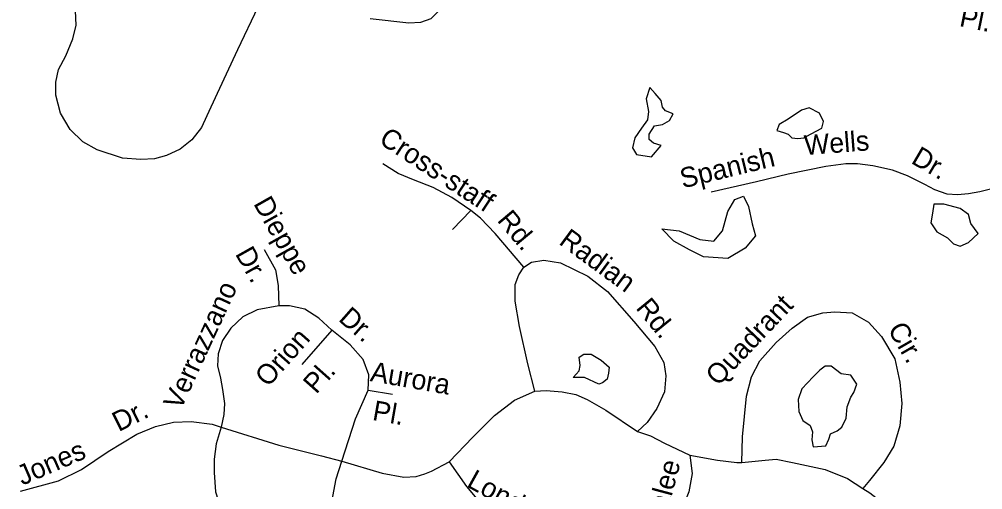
# Model space of a CAD drawing. Extents: x 2290055 to 2389491, y 66597 to 237875.
# Drawn here: x 2356203 to 2360795, y 177755 to 179998 of the extents above; entities that cross this region are included whole.
import ezdxf

# ---------------------------------------------------------------- set-up
doc = ezdxf.new("R2010")
doc.units = 0
for name, color, linetype in [('Exist Hydrographic Pond Under 1500 Sq Ft', 7, 'Continuous'), ('Exist Road Non-System Type 51', 7, 'Continuous'), ('Exist Road Non-System Type 51 Label', 7, 'Continuous')]:
    doc.layers.add(name, color=color, linetype=linetype)

msp = doc.modelspace()

# ---------------------------------------------------------------- linework, layer by layer
at = {"layer": 'Exist Hydrographic Pond Under 1500 Sq Ft'}
for points in [[(2359208.1, 179672.6), (2359190.2, 179618.9), (2359201, 179558), (2359197.4, 179518.6), (2359168.8, 179479.1), (2359136.5, 179432.6), (2359125.8, 179386), (2359143.7, 179353.8), (2359215.3, 179343)], [(2359215.3, 179343), (2359261.8, 179396.7), (2359226, 179407.5), (2359204.6, 179425.4), (2359204.6, 179450.5), (2359229.6, 179489.9), (2359269, 179497.1), (2359301.2, 179515), (2359319.1, 179547.2), (2359283.3, 179561.5), (2359269, 179579.5), (2359261.8, 179611.7), (2359233.2, 179643.9), (2359208.1, 179672.6)], [(2359931.2, 179565.1), (2359866.7, 179522.1), (2359823.8, 179497.1), (2359813, 179468.4), (2359845.3, 179457.6), (2359866.7, 179450.5), (2359884.6, 179432.6), (2359913.3, 179429), (2359941.9, 179432.6), (2359952.6, 179439.7)], [(2359952.6, 179439.7), (2360027.8, 179479.1), (2360035, 179511.4), (2360017.1, 179550.8), (2359967, 179575.9), (2359931.2, 179565.1)], [(2359265.1, 178998.3), (2359347.8, 178990), (2359447, 178948.7), (2359513.1, 178940.4), (2359554.4, 178990), (2359579.2, 179081.1), (2359612.3, 179139), (2359653.6, 179155.5), (2359678.4, 179105.9), (2359694.9, 179023.1), (2359711.5, 178965.2), (2359661.9, 178907.3)], [(2360561.9, 179117), (2360554.7, 179074.1), (2360547.5, 179027.5), (2360576.2, 178984.5), (2360626.3, 178955.8), (2360654.9, 178927.2), (2360687.1, 178916.4), (2360726.5, 178934.3)], [(2360726.5, 178934.3), (2360773, 178977.3), (2360737.2, 179023.9), (2360726.5, 179066.9), (2360687.1, 179095.5), (2360608.4, 179117), (2360561.9, 179117)], [(2359661.9, 178907.3), (2359579.2, 178857.7), (2359463.5, 178865.9), (2359397.4, 178899), (2359323, 178940.4), (2359265.1, 178998.3)], [(2358871.7, 178386.4), (2358893.1, 178400.8), (2358928.9, 178400.8), (2358975.5, 178372.1), (2359014.8, 178339.9), (2359011.3, 178311.2), (2359004.1, 178282.5), (2358982.6, 178264.6), (2358964.7, 178257.5)], [(2358964.7, 178257.5), (2358896.7, 178289.7), (2358843, 178289.7), (2358871.7, 178321.9), (2358875.3, 178347), (2358871.7, 178386.4)], [(2360122.7, 178053.2), (2360144.1, 178096.2), (2360147.7, 178150), (2360165.6, 178196.5), (2360179.9, 178218), (2360194.2, 178257.5), (2360165.6, 178300.4), (2360119.1, 178307.6), (2360072.5, 178343.4), (2360043.9, 178343.4), (2360018.9, 178325.5), (2359986.6, 178293.3)], [(2359986.6, 178293.3), (2359932.9, 178236), (2359915.1, 178185.8), (2359918.6, 178128.5), (2359936.5, 178085.5), (2359972.3, 178060.4), (2359983.1, 178031.7), (2359979.5, 177992.3), (2359986.6, 177960.1), (2360047.5, 177963.7), (2360061.8, 177995.9), (2360069, 178021), (2360101.2, 178035.3), (2360122.7, 178053.2)]]:
    msp.add_lwpolyline(points, dxfattribs=at)
at = {"layer": 'Exist Road Non-System Type 51'}
msp.add_line((2358354.2, 179085.9), (2358267.8, 178996.2), dxfattribs=at)
for points in [[(2358267.5, 180315.6), (2358245.7, 180197.2), (2358233.3, 180116.2), (2358223.9, 180072.6), (2358202.1, 180038.4), (2358164.8, 180001), (2358115, 179982.3), (2358058.9, 179979.2), (2357875.2, 180001)], [(2357339.6, 180055.5), (2357243.1, 179853), (2357146.5, 179644.3), (2357096.7, 179538.4), (2357071.8, 179482.3), (2357025.1, 179423.1), (2356969, 179379.5), (2356903.7, 179348.3), (2356847.6, 179332.8), (2356782.2, 179329.6), (2356695, 179335.9), (2356573.6, 179376.4), (2356505.1, 179413.8), (2356445.9, 179472.9), (2356399.2, 179550.8), (2356377.4, 179636.5), (2356377.4, 179698.8), (2356389.9, 179758), (2356424.1, 179823.4), (2356458.4, 179904.4), (2356473.9, 179969.8), (2356470.8, 180038.4)], [(2358354.2, 179085.9), (2358264.5, 179149.1), (2358174.7, 179195.6), (2358081.7, 179232.2), (2358008.6, 179262.1), (2357935.5, 179308.7)], [(2360877.2, 179199.5), (2360781.3, 179175.4), (2360726.3, 179166.3), (2360673.6, 179161.7), (2360625.5, 179164), (2360566, 179184.6), (2360517.9, 179209.8), (2360435.5, 179251), (2360364.5, 179278.5), (2360270.6, 179299.2), (2360197.3, 179308.3), (2360142.3, 179308.3), (2360046.1, 179296.9), (2359867.5, 179260.2), (2359716.3, 179223.6), (2359501, 179173.1)], [(2358606.8, 178816.6), (2358470.5, 178976.2), (2358400.7, 179049.4), (2358354.2, 179085.9)], [(2357370.5, 178899.7), (2357423.7, 178803.3), (2357437, 178728.5), (2357440.3, 178632.1)], [(2358659.9, 178224.8), (2358626.7, 178354.5), (2358586.8, 178534), (2358566.9, 178653.7), (2358566.9, 178733.5), (2358583.5, 178780), (2358606.8, 178816.6)], [(2358606.8, 178816.6), (2358643.3, 178839.9), (2358703.1, 178849.9), (2358782.9, 178836.6), (2358912.5, 178773.4), (2359005.6, 178700.3), (2359131.8, 178557.3), (2359231.5, 178437.6), (2359274.7, 178361.1), (2359284.7, 178298), (2359278.1, 178221.5), (2359241.5, 178141.7), (2359195, 178075.2), (2359148.5, 178032)], [(2357440.3, 178632.1), (2357337.3, 178612.1), (2357267.5, 178578.9), (2357211, 178525.7), (2357171.1, 178465.9), (2357151.2, 178402.7), (2357147.8, 178346.2), (2357161.1, 178286.3), (2357171.1, 178233.1), (2357181.1, 178166.6), (2357177.8, 178113.4), (2357164.5, 178053.6)], [(2357692.9, 178515.7), (2357629.7, 178572.2), (2357563.3, 178615.5), (2357490.1, 178632.1), (2357440.3, 178632.1)], [(2359646.2, 177885.5), (2359649.6, 178006.6), (2359669, 178200.5), (2359693.2, 178292.5), (2359731.9, 178370), (2359809.4, 178457.3), (2359886.8, 178525.1), (2359959.4, 178578.4), (2360032, 178597.8), (2360090.1, 178602.6), (2360172.4, 178597.8), (2360249.9, 178554.2), (2360312.8, 178486.3), (2360375.7, 178379.7), (2360399.9, 178268.3), (2360409.6, 178166.5), (2360399.9, 178059.9), (2360370.9, 177963), (2360322.5, 177885.5), (2360254.7, 177798.3), (2360223.6, 177760.9)], [(2357692.9, 178515.7), (2357550, 178352.8)], [(2357865.7, 178229.8), (2357869, 178302.9), (2357842.4, 178376.1), (2357779.3, 178445.9), (2357692.9, 178515.7)], [(2357739.4, 177890.7), (2357805.9, 178093.5), (2357865.7, 178229.8)], [(2357865.7, 178229.8), (2357982, 178209.8)], [(2358251.2, 177887.3), (2358364.2, 178005.4), (2358467.2, 178108.4), (2358563.6, 178181.6), (2358659.9, 178224.8)], [(2358659.9, 178224.8), (2358713.1, 178228.1), (2358789.5, 178221.5), (2358856, 178208.2), (2358909.2, 178184.9), (2358998.9, 178135), (2359148.5, 178032)], [(2356208.8, 177748.7), (2356390.1, 177797.6), (2356499.8, 177850.8), (2356626.1, 177937.2), (2356762.3, 178020.3), (2356852.1, 178056.9), (2356938.5, 178076.9), (2357021.6, 178080.2), (2357121.3, 178066.9), (2357164.5, 178053.6)], [(2357164.5, 178053.6), (2357141.2, 177973.8), (2357131.2, 177900.6), (2357131.2, 177837.5), (2357137.9, 177744.4), (2357151.2, 177704.5)], [(2357164.5, 178053.6), (2357440.3, 177967.1), (2357643, 177917.3), (2357739.4, 177890.7)], [(2359148.5, 178032), (2359210.5, 178011.5), (2359278.3, 177977.6), (2359399.3, 177919.4)], [(2357490.1, 177150.9), (2357546.6, 177215.7), (2357596.5, 177298.9), (2357643, 177425.2), (2357672.9, 177548.2), (2357692.9, 177697.8), (2357712.8, 177807.5), (2357739.4, 177890.7)], [(2357739.4, 177890.7), (2357932.1, 177834.1), (2358035.2, 177814.2), (2358095, 177817.5), (2358134.9, 177830.8), (2358168.1, 177844.1), (2358251.2, 177887.3)], [(2358251.2, 177887.3), (2358334.3, 177771), (2358390.7, 177701.2), (2358437.3, 177654.6), (2358490.4, 177624.7), (2358556.9, 177598.1), (2358626.7, 177564.8), (2358683.2, 177524.9), (2358736.4, 177468.4), (2358792.9, 177385.3), (2358839.4, 177259), (2358882.6, 177086.1)], [(2359399.3, 177919.4), (2359409, 177832.2), (2359394.5, 177745), (2359355.8, 177648.1), (2359331.6, 177560.9), (2359336.4, 177478.5), (2359404.2, 177376.7), (2359491.3, 177323.4), (2359573.6, 177304), (2359636.5, 177308.9)], [(2359399.3, 177919.4), (2359530, 177895.2), (2359622, 177885.5), (2359646.2, 177885.5)], [(2359646.2, 177885.5), (2359757.6, 177895.2), (2359810.8, 177900), (2359888.3, 177885.5), (2360043.2, 177851.6), (2360149.7, 177808), (2360223.6, 177760.9)], [(2360223.6, 177760.9), (2360256.2, 177740.1), (2360362.7, 177657.8), (2360469.2, 177560.9), (2360556.3, 177497.9), (2360631.7, 177448.4), (2360728.8, 177429.5), (2360842.1, 177448.4), (2360958.1, 177499.6), (2361019.6, 177546.3), (2361076.8, 177615.7), (2361126.1, 177652.9), (2361174.5, 177696.5), (2361241.3, 177720.9)]]:
    msp.add_lwpolyline(points, dxfattribs=at)

# ---------------------------------------------------------------- texts
at = {"layer": 'Exist Road Non-System Type 51 Label'}
for s, rotation, p in [('Pl.', 348.5501, (2360679.1, 179966.5)), ('Cross-staff', 326.8215, (2357911.4, 179410.2)), ('Wells', 4.3771, (2359947, 179350.1)), ('Spanish', 13.6584, (2359364.7, 179191.4)), ('Dr.', 329.7202, (2360448.2, 179314.7)), ('Dieppe', 299.4064, (2357316.6, 179119.5)), ('Rd.', 309.9225, (2358476.5, 179038.4)), ('Radian', 323.6988, (2358769.8, 178929.4)), ('Dr.', 299.4064, (2357229.6, 178880)), ('Verrazzano', 65.239, (2356972.1, 178130.2)), ('Rd.', 309.2793, (2359137.4, 178620.4)), ('Quadrant', 46.5472, (2359533.6, 178245.1)), ('Dr.', 318.6521, (2357719.5, 178563.7)), ('Cir.', 299.9859, (2360339.3, 178520.3)), ('Orion', 48.352, (2357388.5, 178240.1)), ('Pl.', 48.352, (2357618.1, 178207.2)), ('Aurora', 350.0991, (2357871.5, 178273.4)), ('Pl.', 350.0991, (2357881.9, 178088)), ('Dr.', 26.5982, (2356676.3, 178029.5)), ('Jones', 23.4584, (2356217.1, 177773.6)), ('Landalee', 75.0161, (2359220.1, 177378.5)), ('London', 331.0491, (2358330, 177772.4))]:
    msp.add_text(s, height=95, rotation=rotation, dxfattribs=at).set_placement(p)

doc.saveas('drawing.dxf')
